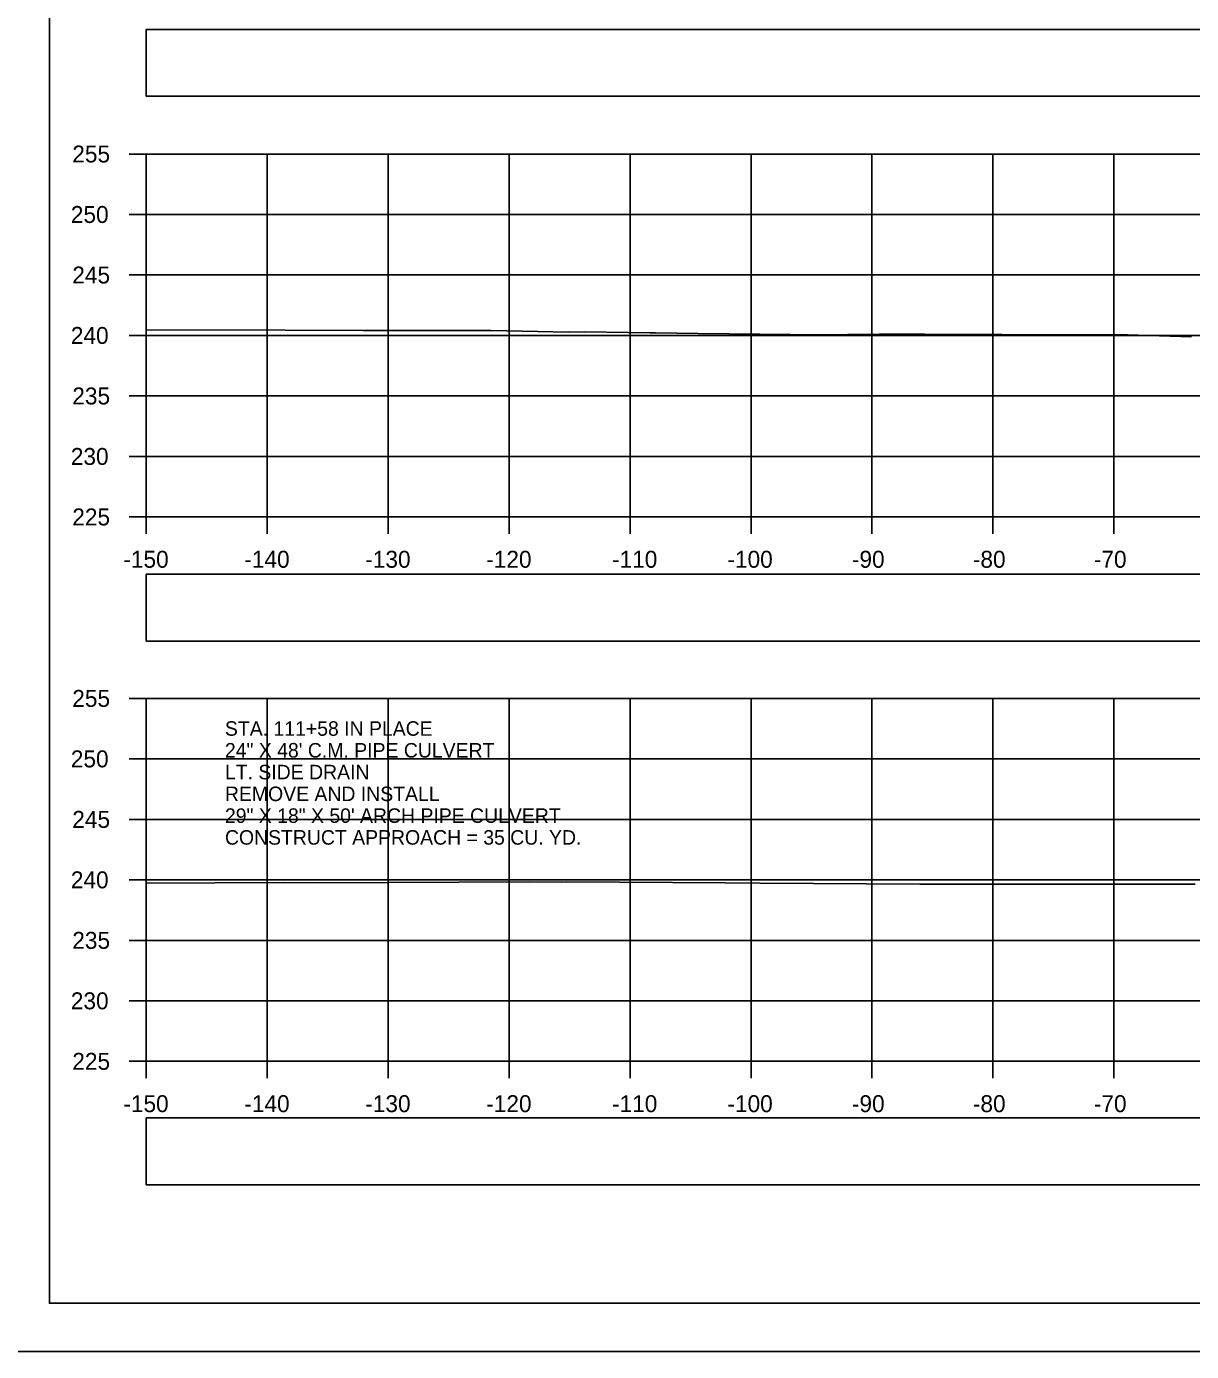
# Model space of a CAD drawing. Extents: x 1369627 to 1374022, y 380035 to 398173.
# Drawn here: x 1370019.3 to 1370115.7, y 381101.6 to 381211.1 of the extents above; entities that cross this region are included whole.
import ezdxf

# ---------------------------------------------------------------- set-up
doc = ezdxf.new("R2010")
doc.units = 0
for name, color, linetype in [('Default', 7, 'Continuous'), ('R_Axis', 7, 'Continuous'), ('R_Axis Annot', 7, 'Continuous'), ('R_Border', 7, 'Continuous'), ('R_Exist Surface', 7, 'Continuous'), ('R_Grid', 7, 'Continuous'), ('R_No Plot', 7, 'Continuous'), ('R_Water', 7, 'Continuous')]:
    doc.layers.add(name, color=color, linetype=linetype)

msp = doc.modelspace()

# ---------------------------------------------------------------- linework, layer by layer
at = {"layer": 'Default'}
for points in [[(1370029.24, 381205.33), (1370329.24, 381205.33), (1370329.24, 381210.85), (1370029.24, 381210.85)], [(1370029.24, 381160.29), (1370329.24, 381160.29), (1370329.24, 381165.82), (1370029.24, 381165.82)], [(1370029.24, 381115.34), (1370329.24, 381115.34), (1370329.24, 381120.87), (1370029.24, 381120.87)]]:
    msp.add_lwpolyline(points, close=True, dxfattribs=at)
at = {"layer": 'R_Axis'}
for p, q in [((1370027.84, 381200.55), (1370029.24, 381200.55)), ((1370029.24, 381170.55), (1370029.24, 381200.55)), ((1370027.84, 381195.55), (1370029.24, 381195.55)), ((1370027.84, 381190.55), (1370029.24, 381190.55)), ((1370027.84, 381185.55), (1370029.24, 381185.55)), ((1370027.84, 381180.55), (1370029.24, 381180.55)), ((1370027.84, 381175.55), (1370029.24, 381175.55)), ((1370027.84, 381170.55), (1370029.24, 381170.55)), ((1370029.24, 381170.55), (1370329.24, 381170.55)), ((1370029.24, 381169.15), (1370029.24, 381170.55)), ((1370039.24, 381169.15), (1370039.24, 381170.55)), ((1370049.24, 381169.15), (1370049.24, 381170.55)), ((1370059.24, 381169.15), (1370059.24, 381170.55)), ((1370069.24, 381169.15), (1370069.24, 381170.55)), ((1370079.24, 381169.15), (1370079.24, 381170.55)), ((1370089.24, 381169.15), (1370089.24, 381170.55)), ((1370099.24, 381169.15), (1370099.24, 381170.55)), ((1370109.24, 381169.15), (1370109.24, 381170.55)), ((1370027.84, 381155.55), (1370029.24, 381155.55)), ((1370029.24, 381125.55), (1370029.24, 381155.55)), ((1370027.84, 381150.55), (1370029.24, 381150.55)), ((1370027.84, 381145.55), (1370029.24, 381145.55)), ((1370027.84, 381140.55), (1370029.24, 381140.55)), ((1370027.84, 381135.55), (1370029.24, 381135.55)), ((1370027.84, 381130.55), (1370029.24, 381130.55)), ((1370027.84, 381125.55), (1370029.24, 381125.55)), ((1370029.24, 381125.55), (1370329.24, 381125.55)), ((1370029.24, 381124.15), (1370029.24, 381125.55)), ((1370039.24, 381124.15), (1370039.24, 381125.55)), ((1370049.24, 381124.15), (1370049.24, 381125.55)), ((1370059.24, 381124.15), (1370059.24, 381125.55)), ((1370069.24, 381124.15), (1370069.24, 381125.55)), ((1370079.24, 381124.15), (1370079.24, 381125.55)), ((1370089.24, 381124.15), (1370089.24, 381125.55)), ((1370099.24, 381124.15), (1370099.24, 381125.55)), ((1370109.24, 381124.15), (1370109.24, 381125.55))]:
    msp.add_line(p, q, dxfattribs=at)
at = {"layer": 'R_Border'}
for p, q in [((1370021.24, 381105.55), (1370021.24, 381311.01)), ((1370021.24, 381105.55), (1370021.24, 381105.55)), ((1370337.42, 381105.55), (1370021.24, 381105.55))]:
    msp.add_line(p, q, dxfattribs=at)
at = {"layer": 'R_Exist Surface'}
for points in [[(1370029.24, 381186.01), (1370040.74, 381186), (1370047.18, 381185.97), (1370057.77, 381185.96), (1370064.17, 381185.83), (1370065.47, 381185.84), (1370070.87, 381185.77), (1370071.33, 381185.77), (1370074.86, 381185.72), (1370082.49, 381185.62), (1370084.54, 381185.61), (1370089.87, 381185.65), (1370093.61, 381185.65), (1370106.37, 381185.61), (1370110.35, 381185.6), (1370115.66, 381185.45)], [(1370029.24, 381140.28), (1370040.58, 381140.33), (1370043.36, 381140.31), (1370060.95, 381140.38), (1370063.58, 381140.36), (1370064, 381140.38), (1370077.1, 381140.3), (1370080.01, 381140.29), (1370093.2, 381140.2), (1370095.87, 381140.19), (1370114.47, 381140.2), (1370115.96, 381140.2)]]:
    msp.add_lwpolyline(points, dxfattribs=at)
at = {"layer": 'R_Grid'}
for p, q in [((1370029.24, 381200.55), (1370329.24, 381200.55)), ((1370029.24, 381170.55), (1370029.24, 381200.55)), ((1370039.24, 381170.55), (1370039.24, 381200.55)), ((1370049.24, 381170.55), (1370049.24, 381200.55)), ((1370059.24, 381170.55), (1370059.24, 381200.55)), ((1370069.24, 381170.55), (1370069.24, 381200.55)), ((1370079.24, 381170.55), (1370079.24, 381200.55)), ((1370089.24, 381170.55), (1370089.24, 381200.55)), ((1370099.24, 381170.55), (1370099.24, 381200.55)), ((1370109.24, 381170.55), (1370109.24, 381200.55)), ((1370029.24, 381195.55), (1370329.24, 381195.55)), ((1370029.24, 381190.55), (1370329.24, 381190.55)), ((1370029.24, 381185.55), (1370329.24, 381185.55)), ((1370029.24, 381180.55), (1370329.24, 381180.55)), ((1370029.24, 381175.55), (1370329.24, 381175.55)), ((1370029.24, 381170.55), (1370329.24, 381170.55)), ((1370029.24, 381155.55), (1370329.24, 381155.55)), ((1370029.24, 381125.55), (1370029.24, 381155.55)), ((1370039.24, 381125.55), (1370039.24, 381155.55)), ((1370049.24, 381125.55), (1370049.24, 381155.55)), ((1370059.24, 381125.55), (1370059.24, 381155.55)), ((1370069.24, 381125.55), (1370069.24, 381155.55)), ((1370079.24, 381125.55), (1370079.24, 381155.55)), ((1370089.24, 381125.55), (1370089.24, 381155.55)), ((1370099.24, 381125.55), (1370099.24, 381155.55)), ((1370109.24, 381125.55), (1370109.24, 381155.55)), ((1370029.24, 381150.55), (1370329.24, 381150.55)), ((1370029.24, 381145.55), (1370329.24, 381145.55)), ((1370029.24, 381140.55), (1370329.24, 381140.55)), ((1370029.24, 381135.55), (1370329.24, 381135.55)), ((1370029.24, 381130.55), (1370329.24, 381130.55)), ((1370029.24, 381125.55), (1370329.24, 381125.55))]:
    msp.add_line(p, q, dxfattribs=at)
at = {"layer": 'R_No Plot'}
msp.add_line((1370008.84, 381101.57), (1370342.17, 381101.57), dxfattribs=at)
for points in [[(1370008.83, 381314.9), (1370342.17, 381314.9), (1370342.17, 381101.56), (1370008.83, 381101.56)], [(1370255.16, 381311.01), (1370274.78, 381311.01), (1370274.78, 381301.13), (1370290.89, 381301.13), (1370314.09, 381301.13), (1370314.09, 381268.46), (1370337.3, 381268.46), (1370337.42, 381105.55), (1370021.24, 381105.55), (1370021.24, 381311.01)]]:
    msp.add_lwpolyline(points, close=True, dxfattribs=at)

# ---------------------------------------------------------------- texts
at = {"layer": 'R_Axis Annot'}
for s, p in [('255', (1370023.13, 381199.85)), ('250', (1370023.01, 381194.85)), ('245', (1370023.13, 381189.85)), ('240', (1370023.01, 381184.85)), ('235', (1370023.13, 381179.85)), ('230', (1370023.01, 381174.85)), ('225', (1370023.13, 381169.85)), ('-150', (1370027.35, 381166.35)), ('-140', (1370037.35, 381166.35)), ('-130', (1370047.35, 381166.35)), ('-120', (1370057.35, 381166.35)), ('-110', (1370067.75, 381166.35)), ('-100', (1370077.29, 381166.35)), ('-90', (1370087.58, 381166.35)), ('-80', (1370097.58, 381166.35)), ('-70', (1370107.58, 381166.35)), ('255', (1370023.13, 381154.85)), ('250', (1370023.01, 381149.85)), ('245', (1370023.13, 381144.85)), ('240', (1370023.01, 381139.85)), ('235', (1370023.13, 381134.85)), ('230', (1370023.01, 381129.85)), ('225', (1370023.13, 381124.85)), ('-150', (1370027.35, 381121.35)), ('-140', (1370037.35, 381121.35)), ('-130', (1370047.35, 381121.35)), ('-120', (1370057.35, 381121.35)), ('-110', (1370067.75, 381121.35)), ('-100', (1370077.29, 381121.35)), ('-90', (1370087.58, 381121.35)), ('-80', (1370097.58, 381121.35)), ('-70', (1370107.58, 381121.35))]:
    msp.add_text(s, height=1.4, dxfattribs=at).set_placement(p)
at = {"layer": 'R_Water'}
for s, p in [('STA. 111+58 IN PLACE', (1370035.75, 381152.46)), ('24" X 48\' C.M. PIPE CULVERT', (1370035.75, 381150.66)), ('LT. SIDE DRAIN', (1370035.75, 381148.86)), ('REMOVE AND INSTALL', (1370035.75, 381147.06)), ('29" X 18" X 50\' ARCH PIPE CULVERT', (1370035.75, 381145.26)), ('CONSTRUCT APPROACH = 35 CU. YD.', (1370035.75, 381143.46))]:
    msp.add_text(s, height=1.2, dxfattribs=at).set_placement(p)

doc.saveas('drawing.dxf')
